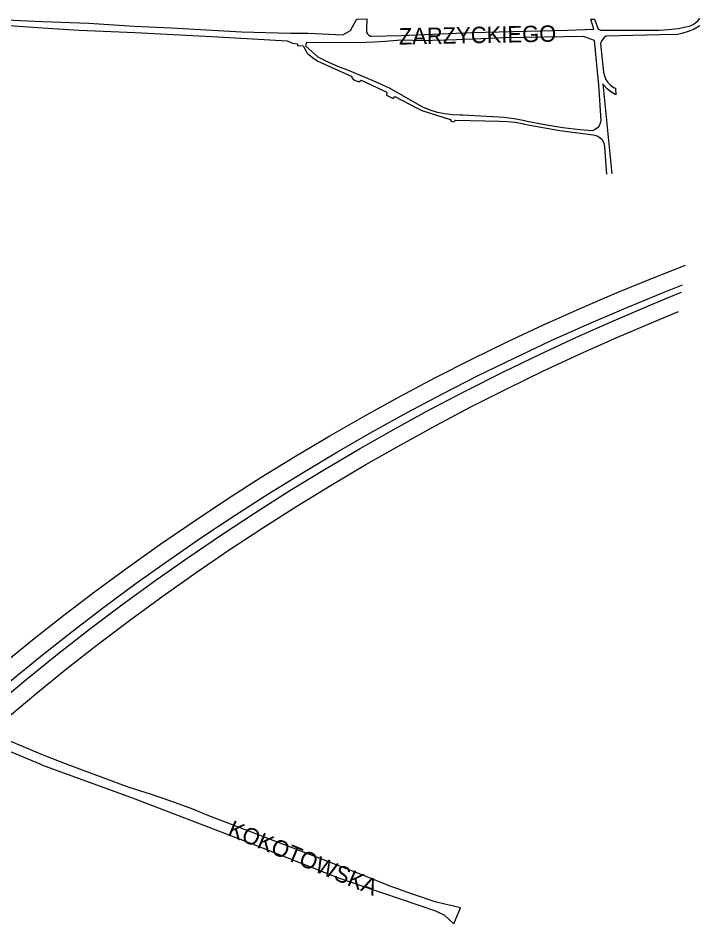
# Model space of a CAD drawing. Extents: x -304109 to -273954, y 21500 to 39796.
# Drawn here: x -284815 to -284400, y 25902 to 26454 of the extents above; entities that cross this region are included whole.
import ezdxf

# ---------------------------------------------------------------- set-up
doc = ezdxf.new("R2010")
doc.units = 0
doc.layers.add('krawedzie_ulic', color=7, linetype='Continuous')
doc.layers.add('nazwy_ulic', color=7, linetype='Continuous')

msp = doc.modelspace()

# ---------------------------------------------------------------- linework, layer by layer
at = {"layer": 'krawedzie_ulic'}
for points in [[(-284831.297, 26453.34), (-284800, 26451.932), (-284771.811, 26450.96), (-284744.376, 26449.261), (-284721.708, 26448.232), (-284678.941, 26445.777), (-284649.159, 26444.886), (-284638.441, 26444.825), (-284617.22, 26443.815), (-284612.715, 26446.427), (-284608.942, 26453.14), (-284608.608, 26453.415), (-284602.662, 26453.618), (-284602.882, 26446.631), (-284602.802, 26445.499), (-284602.338, 26444.463), (-284601.545, 26443.651), (-284600.521, 26443.161), (-284599.983, 26443.06), (-284581.688, 26443.563), (-284538.791, 26445.249), (-284480.58, 26446.662), (-284464.518, 26447.371), (-284466.392, 26453.521), (-284464.082, 26453.441), (-284461.954, 26447.287), (-284460.184, 26446.705), (-284425.055, 26446.763), (-284419.106, 26447.08), (-284413.193, 26447.795), (-284408.468, 26448.66), (-284406.371, 26449.108), (-284404.393, 26449.937), (-284402.602, 26451.118), (-284401.062, 26452.611), (-284400, 26454.068)], [(-284826.256, 26450.003), (-284800, 26448.093), (-284777.761, 26446.639), (-284743.769, 26445.262), (-284693.282, 26442.733), (-284651.127, 26440.133), (-284647.842, 26438.87), (-284644.902, 26438.35), (-284644.84, 26437.332), (-284641.488, 26437.238), (-284639.058, 26432.809), (-284635.716, 26430.063), (-284632.595, 26427.922), (-284612.168, 26418.789), (-284611.003, 26416.613), (-284607.593, 26415.197), (-284606.207, 26416.272), (-284590.479, 26409.054), (-284590.759, 26407.075), (-284586.696, 26405.116), (-284585.714, 26406.4), (-284572.371, 26399.34), (-284569.165, 26397.876), (-284551.942, 26392.266), (-284551.422, 26391.242), (-284549.751, 26390.814), (-284548.773, 26391.818), (-284522.009, 26391.246), (-284517.114, 26391.141), (-284512.245, 26390.637), (-284507.433, 26389.737), (-284506.639, 26389.549), (-284495.658, 26387.373), (-284485.303, 26385.691), (-284464.919, 26382.887), (-284464.054, 26382.792), (-284462.424, 26382.31), (-284460.951, 26381.462), (-284459.716, 26380.294), (-284458.787, 26378.87), (-284458.215, 26377.27), (-284458.031, 26375.58), (-284456.778, 26359.041)], [(-284400, 26449.315), (-284403.472, 26447.414), (-284407.118, 26445.872), (-284410.901, 26444.706), (-284413.329, 26444.172), (-284424.408, 26443.831), (-284456.931, 26442.978), (-284458.353, 26441.965), (-284459.507, 26440.655), (-284460.334, 26439.118), (-284460.573, 26438.424), (-284458.594, 26421.113), (-284458.087, 26418.874), (-284457.2, 26416.757), (-284455.959, 26414.825), (-284454.403, 26413.138), (-284452.597, 26411.758), (-284451.305, 26411.462), (-284451.207, 26407.368), (-284454.131, 26409.109), (-284456.402, 26411.02), (-284458.395, 26413.218), (-284458.968, 26413.975), (-284453.523, 26359.33)], [(-284639.789, 26437.013), (-284639.148, 26439.42), (-284608.57, 26439.129), (-284597.964, 26439.599), (-284591.539, 26440.079), (-284584.132, 26440.641), (-284579.49, 26440.789), (-284569.944, 26440.438), (-284548.118, 26441.047), (-284518.383, 26442.267), (-284471.103, 26443.058), (-284464.328, 26440.658), (-284463.976, 26436.586), (-284463.251, 26429.943), (-284461.67, 26413.273), (-284460.281, 26391.648), (-284460.617, 26390.03), (-284461.335, 26388.502), (-284462.39, 26387.184), (-284463.726, 26386.151), (-284465.266, 26385.459), (-284472.979, 26386.117), (-284483.422, 26387.338), (-284494.254, 26388.998), (-284505.019, 26391.053), (-284506.6, 26391.424), (-284512.922, 26392.649), (-284519.308, 26393.479), (-284525.733, 26393.912), (-284526.118, 26393.928), (-284544.262, 26394.887), (-284545.868, 26394.866), (-284550.537, 26395.073), (-284555.171, 26395.678), (-284559.737, 26396.677), (-284564.2, 26398.063), (-284568.529, 26399.825), (-284588.848, 26411.397), (-284598.787, 26415.827), (-284614.229, 26422.348), (-284619.24, 26424.228), (-284625.872, 26427.086), (-284632.335, 26430.308), (-284639.789, 26437.013)], [(-284859.77, 26030.285), (-284843.792, 26044.2), (-284825.109, 26059.94), (-284806.171, 26075.371), (-284786.982, 26090.491), (-284767.549, 26105.295), (-284747.876, 26119.778), (-284727.968, 26133.938), (-284707.831, 26147.769), (-284687.47, 26161.27), (-284666.891, 26174.434), (-284646.1, 26187.261), (-284625.101, 26199.745), (-284603.9, 26211.883), (-284582.504, 26223.673), (-284560.917, 26235.111), (-284539.146, 26246.194), (-284517.197, 26256.919), (-284495.074, 26267.283), (-284472.786, 26277.284), (-284450.336, 26286.918), (-284427.732, 26296.183), (-284408.732, 26303.64)], [(-284848.574, 26025.625), (-284838.67, 26034.278), (-284820.044, 26050.02), (-284801.162, 26065.455), (-284782.03, 26080.578), (-284762.652, 26095.385), (-284743.034, 26109.872), (-284723.181, 26124.036), (-284703.098, 26137.872), (-284682.791, 26151.377), (-284662.266, 26164.547), (-284641.527, 26177.378), (-284620.58, 26189.868), (-284599.432, 26202.013), (-284578.087, 26213.809), (-284556.551, 26225.253), (-284534.831, 26236.343), (-284512.932, 26247.075), (-284490.859, 26257.446), (-284468.62, 26267.454), (-284446.219, 26277.095), (-284423.663, 26286.369), (-284413.702, 26290.327), (-284410.522, 26291.581)], [(-284843.196, 26023.386), (-284829.292, 26035.345), (-284810.279, 26051.17), (-284791.012, 26066.686), (-284771.497, 26081.889), (-284751.738, 26096.773), (-284731.742, 26111.337), (-284711.512, 26125.575), (-284691.055, 26139.484), (-284670.376, 26153.061), (-284649.48, 26166.301), (-284628.373, 26179.202), (-284607.059, 26191.76), (-284585.546, 26203.972), (-284563.838, 26215.834), (-284541.941, 26227.344), (-284519.86, 26238.498), (-284497.602, 26249.294), (-284475.173, 26259.728), (-284452.578, 26269.798), (-284429.823, 26279.502), (-284413.773, 26286.087), (-284411.185, 26287.118)], [(-284832.17, 26018.796), (-284822.965, 26026.77), (-284804.195, 26042.498), (-284785.171, 26057.918), (-284765.898, 26073.025), (-284746.38, 26087.815), (-284726.624, 26102.285), (-284706.634, 26116.43), (-284686.415, 26130.246), (-284665.974, 26143.73), (-284645.315, 26156.879), (-284624.443, 26169.689), (-284603.366, 26182.155), (-284582.088, 26194.276), (-284560.614, 26206.048), (-284538.951, 26217.468), (-284517.105, 26228.532), (-284495.08, 26239.238), (-284472.884, 26249.582), (-284450.522, 26259.563), (-284428, 26269.177), (-284412.929, 26275.37)], [(-284837.035, 26014.583), (-284801.662, 26000), (-284800, 25999.174), (-284744.938, 25979.056), (-284674.475, 25952.062), (-284620.452, 25930.719), (-284603.909, 25925.069), (-284560.949, 25910.422), (-284555.396, 25907.709), (-284549.829, 25902.456), (-284545.77, 25912.184), (-284559.505, 25915.41), (-284560.469, 25915.717), (-284574.825, 25920.509), (-284589.049, 25925.678), (-284603.132, 25931.222), (-284630.169, 25941.945), (-284699.921, 25968.739), (-284708.652, 25972.267), (-284721.441, 25977.071), (-284734.365, 25981.499), (-284747.414, 25985.546), (-284786.056, 26000), (-284800, 26005.405), (-284832.17, 26018.796)]]:
    msp.add_lwpolyline(points, dxfattribs=at)

# ---------------------------------------------------------------- texts
at = {"layer": 'nazwy_ulic'}
for s, rotation, p in [('ZARZYCKIEGO', 1.09326, (-284583.151, 26437.908)), ('KOKOTOWSKA', 337.37226, (-284687.928, 25956.608))]:
    msp.add_text(s, height=10, rotation=rotation, dxfattribs=at).set_placement(p)

doc.saveas('drawing.dxf')
